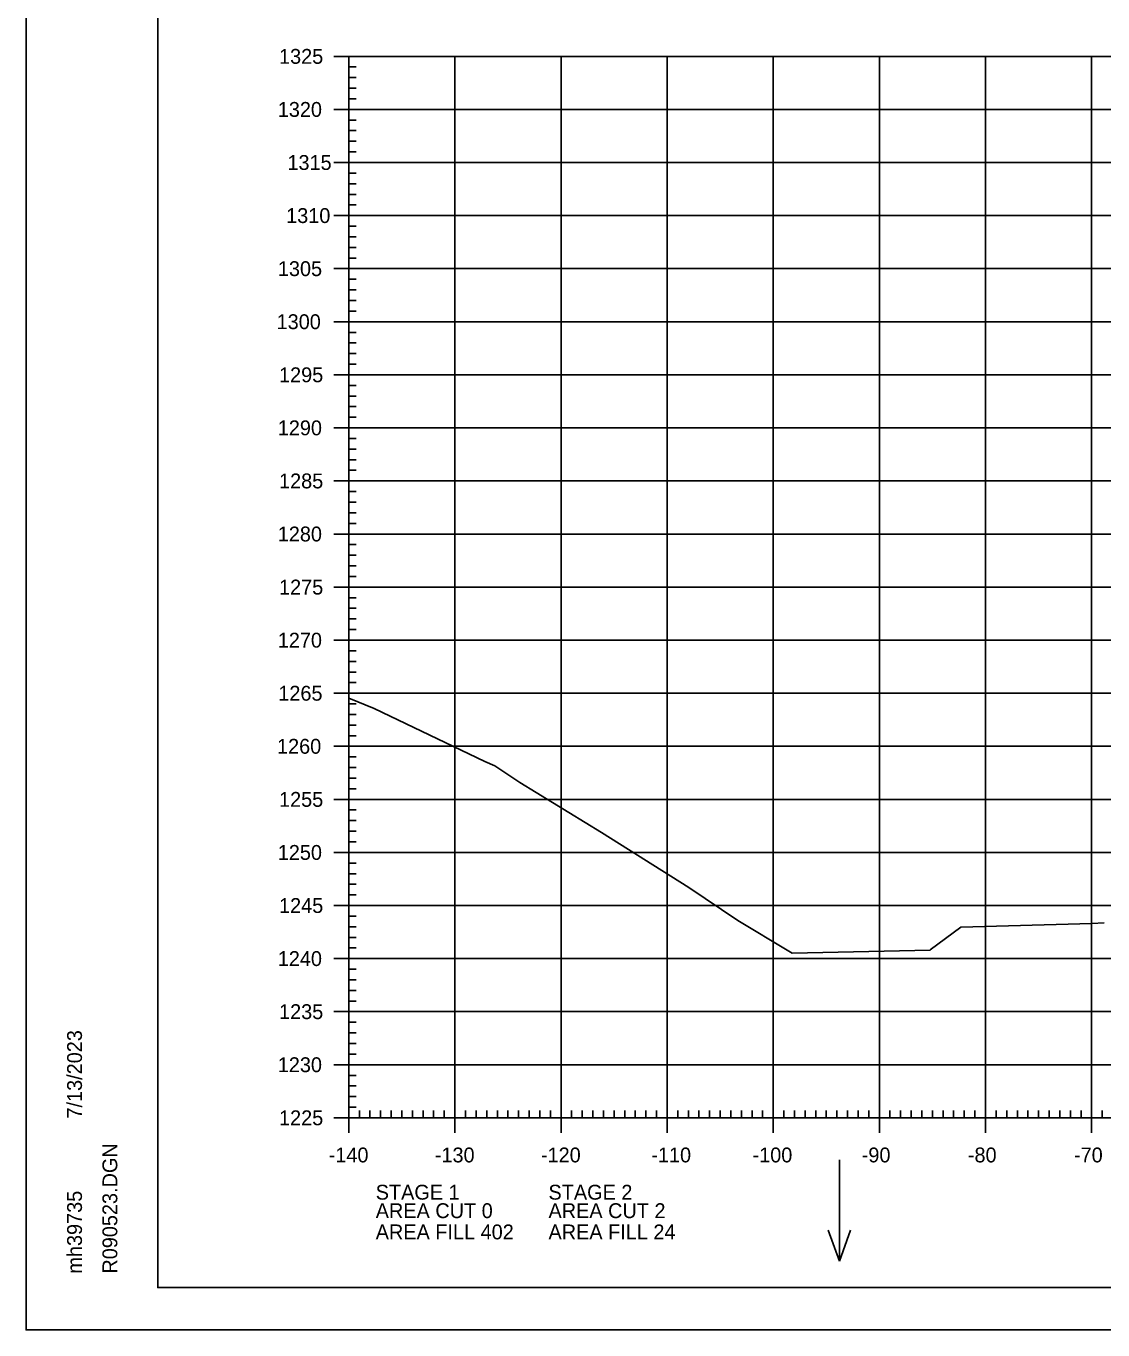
# Model space of a CAD drawing. Extents: x 1406028 to 1412453, y 321733 to 325986.
# Drawn here: x 1406419.5 to 1406521, y 325346.1 to 325468.9 of the extents above; entities that cross this region are included whole.
import ezdxf

# ---------------------------------------------------------------- set-up
doc = ezdxf.new("R2010")
doc.units = 0
for name, color, linetype in [('R_Axis', 7, 'Continuous'), ('R_Axis Annot', 7, 'Continuous'), ('R_Border', 7, 'Continuous'), ('R_Exist Surface', 7, 'Continuous'), ('R_Grid', 7, 'Continuous'), ('R_No Plot', 7, 'Continuous'), ('R_Water Annot', 7, 'Continuous')]:
    doc.layers.add(name, color=color, linetype=linetype)

msp = doc.modelspace()

# ---------------------------------------------------------------- linework, layer by layer
at = {"layer": 'R_Axis'}
for p, q in [((1406448.49, 325466.06), (1406451.29, 325466.06)), ((1406449.89, 325366.06), (1406449.89, 325466.06)), ((1406449.89, 325465.06), (1406450.59, 325465.06)), ((1406449.89, 325464.06), (1406450.59, 325464.06)), ((1406449.89, 325463.06), (1406450.59, 325463.06)), ((1406449.89, 325462.06), (1406450.59, 325462.06)), ((1406448.49, 325461.06), (1406451.29, 325461.06)), ((1406449.89, 325460.06), (1406450.59, 325460.06)), ((1406449.89, 325459.06), (1406450.59, 325459.06)), ((1406449.89, 325458.06), (1406450.59, 325458.06)), ((1406448.49, 325456.06), (1406451.29, 325456.06)), ((1406449.89, 325457.06), (1406450.59, 325457.06)), ((1406449.89, 325455.06), (1406450.59, 325455.06)), ((1406449.89, 325454.06), (1406450.59, 325454.06)), ((1406449.89, 325453.06), (1406450.59, 325453.06)), ((1406448.49, 325451.06), (1406451.29, 325451.06)), ((1406449.89, 325452.06), (1406450.59, 325452.06)), ((1406449.89, 325450.06), (1406450.59, 325450.06)), ((1406449.89, 325449.06), (1406450.59, 325449.06)), ((1406449.89, 325448.06), (1406450.59, 325448.06)), ((1406449.89, 325447.06), (1406450.59, 325447.06)), ((1406448.49, 325446.06), (1406451.29, 325446.06)), ((1406449.89, 325445.06), (1406450.59, 325445.06)), ((1406449.89, 325444.06), (1406450.59, 325444.06)), ((1406449.89, 325443.06), (1406450.59, 325443.06)), ((1406449.89, 325442.06), (1406450.59, 325442.06)), ((1406448.49, 325441.06), (1406451.29, 325441.06)), ((1406449.89, 325440.06), (1406450.59, 325440.06)), ((1406449.89, 325439.06), (1406450.59, 325439.06)), ((1406449.89, 325438.06), (1406450.59, 325438.06)), ((1406449.89, 325437.06), (1406450.59, 325437.06)), ((1406448.49, 325436.06), (1406451.29, 325436.06)), ((1406449.89, 325435.06), (1406450.59, 325435.06)), ((1406449.89, 325434.06), (1406450.59, 325434.06)), ((1406449.89, 325433.06), (1406450.59, 325433.06)), ((1406449.89, 325432.06), (1406450.59, 325432.06)), ((1406448.49, 325431.06), (1406451.29, 325431.06)), ((1406449.89, 325430.06), (1406450.59, 325430.06)), ((1406449.89, 325429.06), (1406450.59, 325429.06)), ((1406449.89, 325428.06), (1406450.59, 325428.06)), ((1406449.89, 325427.06), (1406450.59, 325427.06)), ((1406448.49, 325426.06), (1406451.29, 325426.06)), ((1406449.89, 325425.06), (1406450.59, 325425.06)), ((1406449.89, 325424.06), (1406450.59, 325424.06)), ((1406449.89, 325423.06), (1406450.59, 325423.06)), ((1406449.89, 325422.06), (1406450.59, 325422.06)), ((1406448.49, 325421.06), (1406451.29, 325421.06)), ((1406449.89, 325420.06), (1406450.59, 325420.06)), ((1406449.89, 325419.06), (1406450.59, 325419.06)), ((1406449.89, 325418.06), (1406450.59, 325418.06)), ((1406449.89, 325417.06), (1406450.59, 325417.06)), ((1406448.49, 325416.06), (1406451.29, 325416.06)), ((1406449.89, 325415.06), (1406450.59, 325415.06)), ((1406449.89, 325414.06), (1406450.59, 325414.06)), ((1406449.89, 325413.06), (1406450.59, 325413.06)), ((1406449.89, 325412.06), (1406450.59, 325412.06)), ((1406448.49, 325411.06), (1406451.29, 325411.06)), ((1406449.89, 325410.06), (1406450.59, 325410.06)), ((1406449.89, 325409.06), (1406450.59, 325409.06)), ((1406449.89, 325408.06), (1406450.59, 325408.06)), ((1406449.89, 325407.06), (1406450.59, 325407.06)), ((1406448.49, 325406.06), (1406451.29, 325406.06)), ((1406449.89, 325405.06), (1406450.59, 325405.06)), ((1406449.89, 325404.06), (1406450.59, 325404.06)), ((1406449.89, 325403.06), (1406450.59, 325403.06)), ((1406449.89, 325402.06), (1406450.59, 325402.06)), ((1406448.49, 325401.06), (1406451.29, 325401.06)), ((1406449.89, 325400.06), (1406450.59, 325400.06)), ((1406449.89, 325399.06), (1406450.59, 325399.06)), ((1406449.89, 325398.06), (1406450.59, 325398.06)), ((1406449.89, 325397.06), (1406450.59, 325397.06)), ((1406448.49, 325396.06), (1406451.29, 325396.06)), ((1406449.89, 325395.06), (1406450.59, 325395.06)), ((1406449.89, 325394.06), (1406450.59, 325394.06)), ((1406449.89, 325393.06), (1406450.59, 325393.06)), ((1406449.89, 325392.06), (1406450.59, 325392.06)), ((1406448.49, 325391.06), (1406451.29, 325391.06)), ((1406449.89, 325390.06), (1406450.59, 325390.06)), ((1406449.89, 325389.06), (1406450.59, 325389.06)), ((1406449.89, 325388.06), (1406450.59, 325388.06)), ((1406448.49, 325386.06), (1406451.29, 325386.06)), ((1406449.89, 325387.06), (1406450.59, 325387.06)), ((1406449.89, 325385.06), (1406450.59, 325385.06)), ((1406449.89, 325384.06), (1406450.59, 325384.06)), ((1406449.89, 325383.06), (1406450.59, 325383.06)), ((1406448.49, 325381.06), (1406451.29, 325381.06)), ((1406449.89, 325382.06), (1406450.59, 325382.06)), ((1406449.89, 325380.06), (1406450.59, 325380.06)), ((1406449.89, 325379.06), (1406450.59, 325379.06)), ((1406449.89, 325378.06), (1406450.59, 325378.06)), ((1406448.49, 325376.06), (1406451.29, 325376.06)), ((1406449.89, 325377.06), (1406450.59, 325377.06)), ((1406449.89, 325375.06), (1406450.59, 325375.06)), ((1406449.89, 325374.06), (1406450.59, 325374.06)), ((1406449.89, 325373.06), (1406450.59, 325373.06)), ((1406449.89, 325372.06), (1406450.59, 325372.06)), ((1406448.49, 325371.06), (1406451.29, 325371.06)), ((1406449.89, 325370.06), (1406450.59, 325370.06)), ((1406449.89, 325369.06), (1406450.59, 325369.06)), ((1406449.89, 325368.06), (1406450.59, 325368.06)), ((1406449.89, 325364.66), (1406449.89, 325367.46)), ((1406459.89, 325364.66), (1406459.89, 325367.46)), ((1406469.89, 325364.66), (1406469.89, 325367.46)), ((1406479.89, 325364.66), (1406479.89, 325367.46)), ((1406489.89, 325364.66), (1406489.89, 325367.46)), ((1406499.89, 325364.66), (1406499.89, 325367.46)), ((1406509.89, 325364.66), (1406509.89, 325367.46)), ((1406519.89, 325364.66), (1406519.89, 325367.46)), ((1406449.89, 325367.06), (1406450.59, 325367.06)), ((1406450.89, 325366.06), (1406450.89, 325366.76)), ((1406451.89, 325366.06), (1406451.89, 325366.76)), ((1406452.89, 325366.06), (1406452.89, 325366.76)), ((1406453.89, 325366.06), (1406453.89, 325366.76)), ((1406454.89, 325366.06), (1406454.89, 325366.76)), ((1406455.89, 325366.06), (1406455.89, 325366.76)), ((1406456.89, 325366.06), (1406456.89, 325366.76)), ((1406457.89, 325366.06), (1406457.89, 325366.76)), ((1406458.89, 325366.06), (1406458.89, 325366.76)), ((1406460.89, 325366.06), (1406460.89, 325366.76)), ((1406461.89, 325366.06), (1406461.89, 325366.76)), ((1406462.89, 325366.06), (1406462.89, 325366.76)), ((1406463.89, 325366.06), (1406463.89, 325366.76)), ((1406464.89, 325366.06), (1406464.89, 325366.76)), ((1406465.89, 325366.06), (1406465.89, 325366.76)), ((1406466.89, 325366.06), (1406466.89, 325366.76)), ((1406467.89, 325366.06), (1406467.89, 325366.76)), ((1406468.89, 325366.06), (1406468.89, 325366.76)), ((1406470.89, 325366.06), (1406470.89, 325366.76)), ((1406471.89, 325366.06), (1406471.89, 325366.76)), ((1406472.89, 325366.06), (1406472.89, 325366.76)), ((1406473.89, 325366.06), (1406473.89, 325366.76)), ((1406474.89, 325366.06), (1406474.89, 325366.76)), ((1406475.89, 325366.06), (1406475.89, 325366.76)), ((1406476.89, 325366.06), (1406476.89, 325366.76)), ((1406477.89, 325366.06), (1406477.89, 325366.76)), ((1406478.89, 325366.06), (1406478.89, 325366.76)), ((1406480.89, 325366.06), (1406480.89, 325366.76)), ((1406481.89, 325366.06), (1406481.89, 325366.76)), ((1406482.89, 325366.06), (1406482.89, 325366.76)), ((1406483.89, 325366.06), (1406483.89, 325366.76)), ((1406484.89, 325366.06), (1406484.89, 325366.76)), ((1406485.89, 325366.06), (1406485.89, 325366.76)), ((1406486.89, 325366.06), (1406486.89, 325366.76)), ((1406487.89, 325366.06), (1406487.89, 325366.76)), ((1406488.89, 325366.06), (1406488.89, 325366.76)), ((1406490.89, 325366.06), (1406490.89, 325366.76)), ((1406491.89, 325366.06), (1406491.89, 325366.76)), ((1406492.89, 325366.06), (1406492.89, 325366.76)), ((1406493.89, 325366.06), (1406493.89, 325366.76)), ((1406494.89, 325366.06), (1406494.89, 325366.76)), ((1406495.89, 325366.06), (1406495.89, 325366.76)), ((1406496.89, 325366.06), (1406496.89, 325366.76)), ((1406497.89, 325366.06), (1406497.89, 325366.76)), ((1406498.89, 325366.06), (1406498.89, 325366.76)), ((1406500.89, 325366.06), (1406500.89, 325366.76)), ((1406501.89, 325366.06), (1406501.89, 325366.76)), ((1406502.89, 325366.06), (1406502.89, 325366.76)), ((1406503.89, 325366.06), (1406503.89, 325366.76)), ((1406504.89, 325366.06), (1406504.89, 325366.76)), ((1406505.89, 325366.06), (1406505.89, 325366.76)), ((1406506.89, 325366.06), (1406506.89, 325366.76)), ((1406507.89, 325366.06), (1406507.89, 325366.76)), ((1406508.89, 325366.06), (1406508.89, 325366.76)), ((1406510.89, 325366.06), (1406510.89, 325366.76)), ((1406511.89, 325366.06), (1406511.89, 325366.76)), ((1406512.89, 325366.06), (1406512.89, 325366.76)), ((1406513.89, 325366.06), (1406513.89, 325366.76)), ((1406514.89, 325366.06), (1406514.89, 325366.76)), ((1406515.89, 325366.06), (1406515.89, 325366.76)), ((1406516.89, 325366.06), (1406516.89, 325366.76)), ((1406517.89, 325366.06), (1406517.89, 325366.76)), ((1406518.89, 325366.06), (1406518.89, 325366.76)), ((1406520.89, 325366.06), (1406520.89, 325366.76)), ((1406448.49, 325366.06), (1406451.29, 325366.06)), ((1406449.89, 325366.06), (1406729.89, 325366.06))]:
    msp.add_line(p, q, dxfattribs=at)
at = {"layer": 'R_Border'}
for p, q in [((1406431.89, 325350.06), (1406431.89, 325555.52)), ((1406431.89, 325350.06), (1406431.89, 325350.06)), ((1406748.07, 325350.06), (1406431.89, 325350.06))]:
    msp.add_line(p, q, dxfattribs=at)
at = {"layer": 'R_Exist Surface'}
msp.add_lwpolyline([(1406449.89, 325405.61), (1406452.28, 325404.62), (1406462.7, 325399.63), (1406463.65, 325399.22), (1406466.01, 325397.65), (1406473.69, 325392.95), (1406481.95, 325387.76), (1406486.55, 325384.64), (1406491.37, 325381.77), (1406491.68, 325381.58), (1406504.67, 325381.86), (1406504.67, 325381.87), (1406507.58, 325384.01), (1406519.92, 325384.37), (1406521.06, 325384.43)], dxfattribs=at)
at = {"layer": 'R_Grid'}
for p, q in [((1406449.89, 325466.06), (1406729.89, 325466.06)), ((1406449.89, 325366.06), (1406449.89, 325466.06)), ((1406459.89, 325366.06), (1406459.89, 325466.06)), ((1406469.89, 325366.06), (1406469.89, 325466.06)), ((1406479.89, 325366.06), (1406479.89, 325466.06)), ((1406489.89, 325366.06), (1406489.89, 325466.06)), ((1406499.89, 325366.06), (1406499.89, 325466.06)), ((1406509.89, 325366.06), (1406509.89, 325466.06)), ((1406519.89, 325366.06), (1406519.89, 325466.06)), ((1406449.89, 325461.06), (1406729.89, 325461.06)), ((1406449.89, 325456.06), (1406729.89, 325456.06)), ((1406449.89, 325451.06), (1406729.89, 325451.06)), ((1406449.89, 325446.06), (1406729.89, 325446.06)), ((1406449.89, 325441.06), (1406729.89, 325441.06)), ((1406449.89, 325436.06), (1406729.89, 325436.06)), ((1406449.89, 325431.06), (1406729.89, 325431.06)), ((1406449.89, 325426.06), (1406729.89, 325426.06)), ((1406449.89, 325421.06), (1406729.89, 325421.06)), ((1406449.89, 325416.06), (1406729.89, 325416.06)), ((1406449.89, 325411.06), (1406729.89, 325411.06)), ((1406449.89, 325406.06), (1406729.89, 325406.06)), ((1406449.89, 325401.06), (1406729.89, 325401.06)), ((1406449.89, 325396.06), (1406729.89, 325396.06)), ((1406449.89, 325391.06), (1406729.89, 325391.06)), ((1406449.89, 325386.06), (1406729.89, 325386.06)), ((1406449.89, 325381.06), (1406729.89, 325381.06)), ((1406449.89, 325376.06), (1406729.89, 325376.06)), ((1406449.89, 325371.06), (1406729.89, 325371.06)), ((1406449.89, 325366.06), (1406729.89, 325366.06))]:
    msp.add_line(p, q, dxfattribs=at)
at = {"layer": 'R_No Plot'}
msp.add_line((1406419.49, 325346.08), (1406752.82, 325346.08), dxfattribs=at)
for points in [[(1406419.48, 325559.41), (1406752.82, 325559.41), (1406752.82, 325346.08), (1406419.48, 325346.08)], [(1406665.81, 325555.52), (1406685.43, 325555.52), (1406685.43, 325545.64), (1406701.54, 325545.64), (1406724.74, 325545.64), (1406724.74, 325521.31), (1406748.07, 325521.31), (1406748.07, 325350.06), (1406431.89, 325350.06), (1406431.89, 325555.52)]]:
    msp.add_lwpolyline(points, close=True, dxfattribs=at)
at = {"layer": 'R_Water Annot'}
for p, q in [((1406496.12, 325362.11), (1406496.12, 325352.54)), ((1406496.12, 325352.54), (1406495.05, 325355.47)), ((1406496.12, 325352.54), (1406497.18, 325355.47))]:
    msp.add_line(p, q, dxfattribs=at)

# ---------------------------------------------------------------- texts
at = {"layer": 'R_Axis Annot'}
for s, p in [('1325', (1406443.32, 325465.36)), ('1320', (1406443.2, 325460.36)), ('1315', (1406444.11, 325455.36)), ('1310', (1406443.99, 325450.36)), ('1305', (1406443.21, 325445.36)), ('1300', (1406443.09, 325440.36)), ('1295', (1406443.32, 325435.36)), ('1290', (1406443.2, 325430.36)), ('1285', (1406443.32, 325425.36)), ('1280', (1406443.2, 325420.36)), ('1275', (1406443.32, 325415.36)), ('1270', (1406443.2, 325410.36)), ('1265', (1406443.25, 325405.36)), ('1260', (1406443.13, 325400.36)), ('1255', (1406443.32, 325395.36)), ('1250', (1406443.2, 325390.36)), ('1245', (1406443.32, 325385.36)), ('1240', (1406443.2, 325380.36)), ('1235', (1406443.32, 325375.36)), ('1230', (1406443.2, 325370.36)), ('1225', (1406443.32, 325365.36)), ('-140', (1406448, 325361.86)), ('-130', (1406458, 325361.86)), ('-120', (1406468, 325361.86)), ('-110', (1406478.4, 325361.86)), ('-100', (1406487.94, 325361.86)), ('-90', (1406498.23, 325361.86)), ('-80', (1406508.23, 325361.86)), ('-70', (1406518.23, 325361.86)), ('STAGE 1', (1406452.43, 325358.35)), ('STAGE 2', (1406468.71, 325358.35)), ('AREA CUT 0', (1406452.43, 325356.61)), ('AREA CUT 2', (1406468.71, 325356.61)), ('AREA FILL 402', (1406452.43, 325354.61)), ('AREA FILL 24', (1406468.71, 325354.61))]:
    msp.add_text(s, height=1.4, dxfattribs=at).set_placement(p)
at = {"layer": 'R_Border'}
for s, p in [('7/13/2023', (1406424.75, 325365.99)), ('R090523.DGN', (1406428.08, 325351.38)), ('mh39735', (1406424.75, 325351.38))]:
    msp.add_text(s, height=1.4, rotation=90, dxfattribs=at).set_placement(p)
at = {"layer": 'R_No Plot'}
for p in [(1406452.24, 325404.57), (1406463.61, 325399.17), (1406473.64, 325392.9), (1406486.51, 325384.59), (1406507.53, 325383.96), (1406491.64, 325381.53), (1406504.62, 325381.81)]:
    msp.add_text('+', height=0.1, dxfattribs=at).set_placement(p)

doc.saveas('drawing.dxf')
